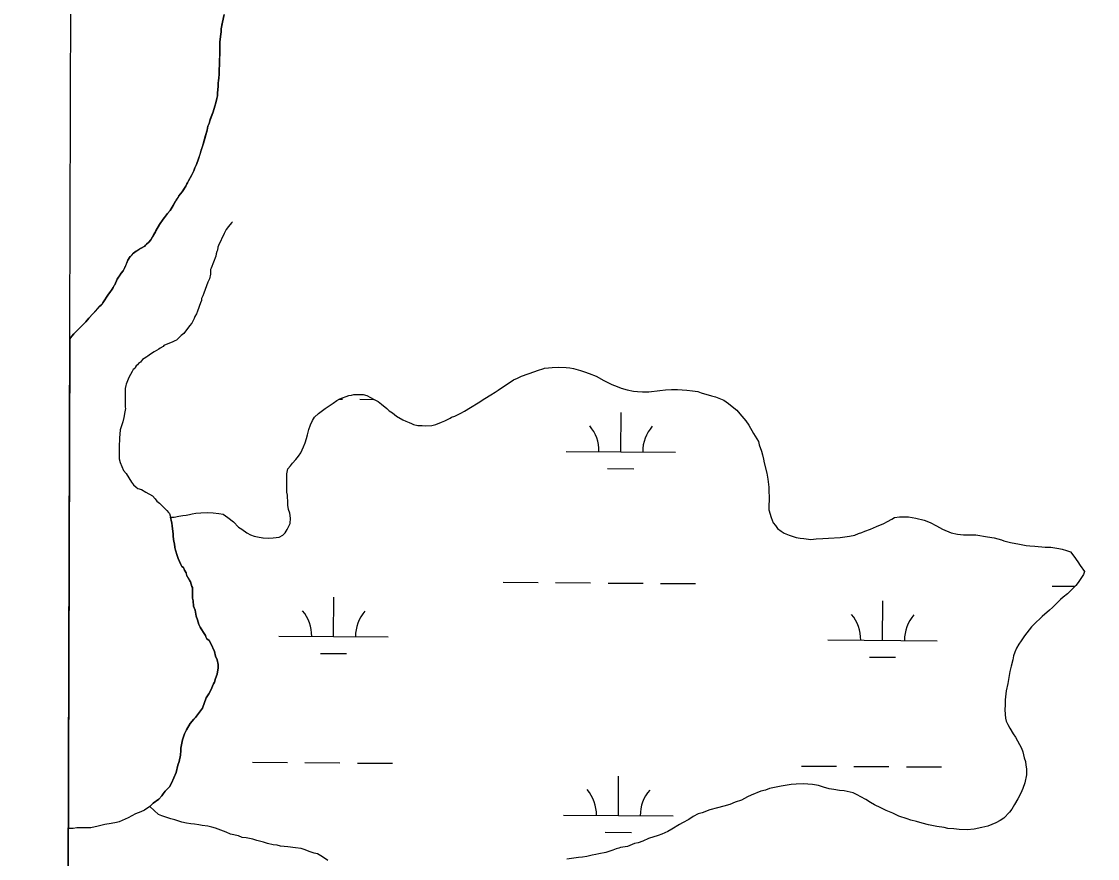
# Model space of a CAD drawing. Extents: x 3172231 to 3210228, y 940198 to 965780.
# Drawn here: x 3176487 to 3177470, y 960446 to 961211 of the extents above; entities that cross this region are included whole.
import ezdxf

# ---------------------------------------------------------------- set-up
doc = ezdxf.new("R2010")
doc.units = 0
for name, color, linetype in [('V-GRID-FRAM', 7, 'Continuous'), ('V-SITE-VEGE', 7, 'Continuous'), ('V-TOPO-SHOR', 7, 'Continuous'), ('V-WETL-SWMP', 7, 'Continuous')]:
    doc.layers.add(name, color=color, linetype=linetype)

msp = doc.modelspace()

# ---------------------------------------------------------------- linework, layer by layer
at = {"layer": 'V-GRID-FRAM'}
msp.add_lwpolyline([(3176539.592, 963919.479), (3207827.662, 963842.116), (3207790.623, 945652.442), (3176486.679, 945729.845), (3176539.592, 963919.479)], dxfattribs=at)
at = {"layer": 'V-SITE-VEGE'}
for p, q in [((3176671.962, 961217.808), (3176670.318, 961210.926)), ((3176670.318, 961210.926), (3176669.296, 961204.879)), ((3176668.485, 961197.793), (3176668.081, 961192.58)), ((3176669.095, 961201.96), (3176668.485, 961197.793)), ((3176669.296, 961204.879), (3176669.095, 961201.96)), ((3176668.081, 961192.58), (3176668.114, 961183.203)), ((3176668.114, 961183.203), (3176667.721, 961175.91)), ((3176667.721, 961175.91), (3176667.729, 961172.991)), ((3176667.729, 961172.991), (3176667.334, 961166.321)), ((3176667.334, 961166.321), (3176667.346, 961162.571)), ((3176666.742, 961156.734), (3176666.535, 961155.692)), ((3176666.936, 961160.277), (3176666.742, 961156.734)), ((3176667.346, 961162.571), (3176666.936, 961160.277)), ((3176666.336, 961152.356), (3176665.73, 961145.894)), ((3176666.535, 961155.692), (3176666.336, 961152.356)), ((3176664.3, 961136.928), (3176663.268, 961134.008)), ((3176665.331, 961141.1), (3176664.3, 961136.928)), ((3176665.738, 961143.603), (3176665.331, 961141.1)), ((3176665.73, 961145.894), (3176665.738, 961143.603)), ((3176661.826, 961128.793), (3176658.728, 961120.45)), ((3176663.268, 961134.008), (3176661.826, 961128.793)), ((3176658.109, 961118.154), (3176657.075, 961115.651)), ((3176658.728, 961120.45), (3176658.109, 961118.154)), ((3176656.254, 961112.104), (3176652.957, 961100.218)), ((3176657.075, 961115.651), (3176656.254, 961112.104)), ((3176652.957, 961100.218), (3176650.894, 961093.75)), ((3176650.894, 961093.75), (3176648.627, 961085.824)), ((3176645.111, 961077.477), (3176644.079, 961074.974)), ((3176646.768, 961080.608), (3176645.111, 961077.477)), ((3176648.627, 961085.824), (3176646.768, 961080.608)), ((3176642.008, 961070.591), (3176639.315, 961065.582)), ((3176644.079, 961074.974), (3176642.008, 961070.591)), ((3176636.829, 961060.779), (3176633.511, 961055.768)), ((3176637.865, 961062.866), (3176636.829, 961060.779)), ((3176638.277, 961063.911), (3176637.865, 961062.866)), ((3176639.315, 961065.582), (3176638.277, 961063.911)), ((3176628.116, 961048.041), (3176625.423, 961043.031)), ((3176630.605, 961052.008), (3176628.116, 961048.041)), ((3176633.511, 961055.768), (3176630.605, 961052.008)), ((3176622.519, 961038.645), (3176620.029, 961035.72)), ((3176625.423, 961043.031), (3176622.519, 961038.645)), ((3176616.084, 961030.707), (3176612.767, 961025.904)), ((3176620.029, 961035.72), (3176616.084, 961030.707)), ((3176609.039, 961019.015), (3176606.551, 961014.423)), ((3176609.451, 961020.057), (3176609.039, 961019.015)), ((3176612.767, 961025.904), (3176609.451, 961020.057)), ((3176603.024, 961009.616), (3176600.946, 961007.941)), ((3176604.894, 961011.707), (3176603.024, 961009.616)), ((3176606.551, 961014.423), (3176604.894, 961011.707)), ((3176589.094, 960999.571), (3176586.395, 960996.644)), ((3176591.379, 961001.453), (3176589.094, 960999.571)), ((3176592.629, 961002.082), (3176591.379, 961001.453)), ((3176595.541, 961003.968), (3176592.629, 961002.082)), ((3176599.285, 961006.065), (3176595.541, 961003.968)), ((3176599.907, 961006.901), (3176599.285, 961006.065)), ((3176600.946, 961007.941), (3176599.907, 961006.901)), ((3176583.904, 960993.093), (3176581.217, 960986.417)), ((3176585.979, 960996.435), (3176583.904, 960993.093)), ((3176586.395, 960996.644), (3176585.979, 960996.435)), ((3176577.899, 960981.405), (3176574.166, 960975.765)), ((3176579.558, 960983.494), (3176577.899, 960981.405)), ((3176581.217, 960986.417), (3176579.558, 960983.494)), ((3176571.266, 960969.924), (3176570.439, 960968.253)), ((3176571.891, 960970.757), (3176571.266, 960969.924)), ((3176574.166, 960975.765), (3176571.891, 960970.757)), ((3176566.291, 960961.99), (3176560.899, 960954.052)), ((3176567.537, 960963.657), (3176566.291, 960961.99)), ((3176569.402, 960966.58), (3176567.537, 960963.657)), ((3176570.439, 960968.253), (3176569.402, 960966.58)), ((3176557.993, 960950.71), (3176551.97, 960944.021)), ((3176560.276, 960953.007), (3176557.993, 960950.71)), ((3176560.899, 960954.052), (3176560.276, 960953.007)), ((3176548.23, 960940.259), (3176545.324, 960936.705)), ((3176551.97, 960944.021), (3176548.23, 960940.259)), ((3176545.324, 960936.705), (3176534.523, 960925.837)), ((3176530.87, 960921.18), (3176529.301, 960381.71)), ((3176532.655, 960923.539), (3176530.87, 960921.18)), ((3176534.523, 960925.837), (3176532.655, 960923.539))]:
    msp.add_line(p, q, dxfattribs=at)
at = {"layer": 'V-TOPO-SHOR'}
for points in [[(3176668.104, 961186.121), (3176668.083, 961192.58), (3176668.485, 961197.793), (3176669.095, 961201.96), (3176669.296, 961204.879), (3176670.113, 961209.466), (3176670.318, 961210.926), (3176671.962, 961217.808)], [(3176530.87, 960921.16), (3176531.41, 960921.866), (3176532.655, 960923.539), (3176534.523, 960925.837), (3176536.393, 960927.717), (3176539.301, 960930.643), (3176542.209, 960933.572), (3176544.495, 960935.87), (3176545.324, 960936.705), (3176548.23, 960940.259), (3176551.97, 960944.021), (3176554.669, 960946.947), (3176556.123, 960948.619), (3176557.993, 960950.71), (3176559.447, 960952.172), (3176560.276, 960953.007), (3176560.899, 960954.052), (3176566.291, 960961.988), (3176567.537, 960963.659), (3176569.402, 960966.582), (3176570.439, 960968.253), (3176571.266, 960969.924), (3176571.891, 960970.757), (3176574.166, 960975.767), (3176576.861, 960979.736), (3176577.899, 960981.405), (3176579.558, 960983.494), (3176581.217, 960986.417), (3176581.631, 960987.461), (3176583.904, 960993.093), (3176585.979, 960996.435), (3176586.395, 960996.644), (3176587.433, 960997.691), (3176589.094, 960999.571), (3176590.341, 961000.615), (3176591.379, 961001.453), (3176592.629, 961002.082), (3176594.292, 961003.13), (3176595.541, 961003.968), (3176599.285, 961006.063), (3176599.907, 961006.899), (3176600.946, 961007.943), (3176603.024, 961009.616), (3176604.892, 961011.707), (3176606.551, 961014.423), (3176608.001, 961017.134), (3176609.037, 961019.015), (3176609.451, 961020.057), (3176612.767, 961025.904), (3176616.084, 961030.707), (3176618.577, 961033.84), (3176620.029, 961035.72), (3176622.519, 961038.645), (3176625.423, 961043.031), (3176627.496, 961046.787), (3176628.116, 961048.041), (3176629.153, 961049.712), (3176630.605, 961052.008), (3176633.511, 961055.768), (3176635.583, 961058.901), (3176636.829, 961060.779), (3176637.865, 961062.866), (3176638.277, 961063.911), (3176639.315, 961065.582), (3176642.008, 961070.591), (3176644.076, 961074.974), (3176645.111, 961077.477), (3176646.147, 961079.566), (3176646.768, 961080.608), (3176648.627, 961085.824), (3176649.864, 961089.996), (3176650.894, 961093.75), (3176651.72, 961096.253), (3176652.957, 961100.218), (3176653.368, 961101.678), (3176654.81, 961107.099), (3176656.254, 961112.104), (3176657.075, 961115.651), (3176658.109, 961118.154), (3176658.728, 961120.45), (3176659.553, 961122.744), (3176661.826, 961128.793), (3176663.268, 961134.008), (3176664.3, 961136.928), (3176665.331, 961141.1), (3176665.738, 961143.603), (3176665.73, 961145.894), (3176666.336, 961152.356), (3176666.535, 961155.692), (3176666.74, 961156.734), (3176666.936, 961160.277), (3176667.346, 961162.571), (3176667.334, 961166.321), (3176667.729, 961172.991), (3176667.721, 961175.91), (3176667.913, 961180.493), (3176668.114, 961183.203), (3176668.104, 961186.121)], [(3176679.648, 961028.353), (3176678.684, 961027.383), (3176675.796, 961023.989), (3176673.871, 961021.083), (3176672.429, 961018.662), (3176671.948, 961017.696), (3176666.666, 961006.561), (3176666.189, 961005.109), (3176665.714, 961002.207), (3176665.232, 961001.24), (3176664.757, 960998.821), (3176664.28, 960996.886), (3176659.967, 960985.755), (3176659.486, 960984.786), (3176659.494, 960982.37), (3176659.5, 960980.436), (3176658.548, 960976.082), (3176657.106, 960973.178), (3176653.272, 960963.016), (3176652.311, 960960.595), (3176651.353, 960958.177), (3176651.359, 960956.243), (3176650.399, 960954.306), (3176647.523, 960946.562), (3176646.565, 960944.144), (3176645.123, 960941.723), (3176644.646, 960939.788), (3176642.241, 960935.429), (3176640.316, 960933.007), (3176635.02, 960926.224), (3176632.61, 960924.28), (3176630.683, 960922.343), (3176628.274, 960919.918), (3176626.824, 960919.428), (3176624.895, 960918.458), (3176616.689, 960915.048), (3176616.209, 960914.079), (3176613.313, 960912.619), (3176612.351, 960911.65), (3176609.936, 960910.675), (3176608.007, 960909.219), (3176604.63, 960907.276), (3176602.219, 960905.334), (3176601.255, 960904.847), (3176598.842, 960903.391), (3176597.394, 960902.418), (3176595.469, 960899.995), (3176593.54, 960898.539), (3176592.577, 960897.568), (3176591.613, 960896.599), (3176590.65, 960895.145), (3176590.171, 960894.179), (3176588.723, 960893.208), (3176587.763, 960891.271), (3176584.879, 960885.944), (3176582.483, 960879.652), (3176582.004, 960878.686), (3176581.529, 960875.784), (3176581.535, 960874.334), (3176581.547, 960869.984), (3176581.563, 960865.148), (3176581.584, 960858.865), (3176581.588, 960857.415), (3176581.113, 960854.513), (3176580.165, 960849.194), (3176579.208, 960845.324), (3176576.816, 960838.066), (3176576.357, 960830.33), (3176576.361, 960828.88), (3176575.892, 960824.047), (3176575.925, 960813.895), (3176575.933, 960811.478), (3176576.91, 960808.099), (3176579.835, 960800.857), (3176582.26, 960797.966), (3176584.689, 960794.105), (3176587.118, 960790.247), (3176589.059, 960787.836), (3176591.484, 960785.428), (3176592.938, 960784.465), (3176596.323, 960783.509), (3176600.198, 960781.105), (3176606.492, 960777.742), (3176608.918, 960774.85), (3176610.375, 960772.921), (3176612.797, 960770.994), (3176613.766, 960770.031), (3176615.708, 960768.104), (3176619.586, 960764.249), (3176621.043, 960762.32), (3176622.011, 960761.358), (3176622.503, 960759.424), (3176623.973, 960752.662), (3176624.465, 960750.247), (3176625.456, 960742.516), (3176625.462, 960740.583), (3176625.96, 960735.752), (3176626.449, 960733.818), (3176626.945, 960730.437), (3176627.434, 960728.022), (3176628.901, 960723.193)], [(3176628.901, 960723.193), (3176629.878, 960720.295), (3176632.311, 960714.987), (3176633.284, 960713.058), (3176634.736, 960712.095), (3176635.71, 960709.681), (3176637.169, 960707.27), (3176637.658, 960704.853), (3176640.574, 960700.028), (3176641.062, 960699.064), (3176642.524, 960694.72), (3176643.012, 960693.753), (3176643.02, 960691.337), (3176643.032, 960687.47), (3176643.042, 960684.087), (3176643.534, 960681.67), (3176644.031, 960676.839), (3176645.496, 960672.976), (3176646.479, 960667.664), (3176647.456, 960664.282), (3176648.92, 960659.937), (3176649.895, 960657.524), (3176650.866, 960656.076), (3176653.78, 960651.736), (3176654.753, 960649.805), (3176655.238, 960648.841), (3176656.213, 960646.909), (3176658.15, 960645.465), (3176659.609, 960642.572), (3176663.014, 960635.332), (3176663.995, 960630.984), (3176665.458, 960627.605), (3176666.437, 960623.259), (3176666.447, 960620.357), (3176665.499, 960614.555), (3176664.061, 960610.682), (3176663.104, 960607.297), (3176662.144, 960605.845), (3176659.744, 960600.037), (3176657.823, 960596.645), (3176655.416, 960592.772), (3176652.064, 960583.577), (3176645.807, 960574.857), (3176644.361, 960573.402), (3176640.99, 960569.526), (3176637.625, 960563.713), (3176635.704, 960559.841), (3176633.787, 960554.518), (3176632.364, 960546.778), (3176632.368, 960544.845), (3176631.899, 960540.493), (3176630.951, 960534.691), (3176629.511, 960531.304), (3176628.084, 960524.531), (3176623.764, 960514.85), (3176621.841, 960511.461), (3176617.987, 960507.582), (3176616.062, 960505.159), (3176615.101, 960503.222), (3176612.21, 960500.313), (3176606.905, 960496.428), (3176604.014, 960493.52), (3176599.193, 960490.121), (3176595.813, 960488.66), (3176590.984, 960486.711), (3176584.23, 960483.307), (3176576.026, 960479.414), (3176573.609, 960478.922), (3176568.78, 960477.939), (3176562.982, 960476.954), (3176556.703, 960475.486), (3176549.94, 960474.013), (3176539.79, 960473.98), (3176537.374, 960473.972), (3176533.99, 960473.479), (3176530.607, 960473.468), (3176529.568, 960473.465)]]:
    msp.add_lwpolyline(points, dxfattribs=at)
at = {"layer": 'V-WETL-SWMP'}
for p, q in [((3176777.09, 960866.101), (3176780.049, 960866.081)), ((3176796.048, 960865.972), (3176808.912, 960865.885)), ((3177034.571, 960817.918), (3177034.815, 960853.917)), ((3176984.572, 960818.258), (3177084.569, 960817.577)), ((3177022.466, 960802.569), (3177046.465, 960802.405)), ((3176926.912, 960698.578), (3176958.912, 960698.36)), ((3176974.911, 960698.251), (3177006.911, 960698.033)), ((3177022.91, 960697.924), (3177054.909, 960697.706)), ((3177070.909, 960697.597), (3177102.908, 960697.38)), ((3177428.808, 960695.161), (3177449.721, 960695.019)), ((3176771.979, 960648.889), (3176772.224, 960684.888)), ((3177273.875, 960645.473), (3177274.12, 960681.472)), ((3176721.98, 960649.23), (3176821.978, 960648.549)), ((3177223.876, 960645.813), (3177323.874, 960645.133)), ((3176759.874, 960633.541), (3176783.874, 960633.377)), ((3177261.77, 960630.124), (3177285.77, 960629.961)), ((3176697.788, 960533.961), (3176729.787, 960533.743)), ((3176745.787, 960533.634), (3176777.786, 960533.416)), ((3176793.785, 960533.307), (3176825.785, 960533.089)), ((3177199.684, 960530.544), (3177231.683, 960530.326)), ((3177247.682, 960530.217), (3177279.682, 960530)), ((3177295.681, 960529.891), (3177327.68, 960529.673)), ((3177032.308, 960485.253), (3177032.553, 960521.252)), ((3176982.309, 960485.593), (3177082.307, 960484.912)), ((3177020.203, 960469.904), (3177044.203, 960469.74))]:
    msp.add_line(p, q, dxfattribs=at)
for points in [[(3176915.748, 960869.928), (3176919.786, 960872.447), (3176922.358, 960874.249), (3176928.233, 960878.212), (3176933.373, 960881.451), (3176936.312, 960883.615), (3176939.979, 960885.407), (3176943.645, 960887.199), (3176956.094, 960891.468), (3176958.291, 960892.178), (3176964.147, 960893.951), (3176964.88, 960894.309), (3176968.534, 960894.642), (3176971.822, 960894.977), (3176977.665, 960895.29), (3176984.597, 960894.863), (3176987.882, 960894.833), (3176991.16, 960894.074), (3176997.714, 960892.19), (3177001.354, 960891.062), (3177005.721, 960889.563), (3177011.903, 960886.953), (3177019.17, 960883.237), (3177026.437, 960879.522), (3177031.166, 960877.654), (3177034.803, 960876.162), (3177040.265, 960874.653), (3177046.095, 960873.505), (3177049.741, 960873.107), (3177054.483, 960872.7), (3177060.323, 960872.648), (3177070.191, 960874.019), (3177075.308, 960874.704), (3177080.786, 960875.019), (3177086.261, 960874.97), (3177095.014, 960874.162), (3177100.121, 960873.751), (3177104.859, 960872.979), (3177108.134, 960871.854), (3177117.601, 960869.214), (3177121.241, 960868.086), (3177124.152, 960866.965), (3177128.88, 960865.098), (3177132.869, 960862.142), (3177137.943, 960858.081), (3177140.478, 960855.868), (3177143.369, 960852.557), (3177148.788, 960846.303), (3177151.672, 960842.262), (3177155.984, 960834.558), (3177160.298, 960827.219), (3177161.002, 960824.292), (3177163.14, 960818.433), (3177164.205, 960815.138), (3177164.899, 960811.116), (3177165.6, 960807.825), (3177168.07, 960798.312), (3177169.116, 960792.827), (3177169.78, 960785.521), (3177169.744, 960781.506), (3177170.067, 960776.758), (3177170.037, 960773.473), (3177170.001, 960769.458), (3177169.959, 960764.713), (3177172.087, 960757.758), (3177173.869, 960752.997), (3177176.036, 960750.422), (3177177.838, 960747.851), (3177181.1, 960745.266), (3177184.004, 960743.415), (3177188.367, 960741.551), (3177194.921, 960739.667), (3177198.565, 960738.904), (3177201.846, 960738.51), (3177208.41, 960737.721), (3177213.161, 960738.409), (3177219.369, 960738.718), (3177224.483, 960739.037), (3177235.074, 960739.672), (3177243.479, 960740.692), (3177248.598, 960741.741), (3177251.897, 960743.172), (3177254.826, 960744.241), (3177257.756, 960745.31), (3177262.882, 960747.089), (3177268.38, 960749.595), (3177274.976, 960752.456), (3177278.278, 960754.251), (3177282.312, 960756.405), (3177284.88, 960757.842), (3177289.267, 960758.533), (3177297.662, 960758.458), (3177304.222, 960757.304), (3177311.87, 960755.41), (3177317.326, 960753.171), (3177323.14, 960750.199), (3177328.588, 960747.23), (3177336.589, 960743.873), (3177342.419, 960742.726), (3177347.887, 960741.947), (3177351.537, 960741.914)], [(3176627.435, 960728.022), (3176626.944, 960730.437), (3176626.45, 960733.819), (3176625.96, 960735.751), (3176625.462, 960740.583), (3176625.456, 960742.517), (3176624.464, 960750.247), (3176623.973, 960752.662), (3176622.756, 960758.257), (3176626.377, 960758.268), (3176630.399, 960758.962), (3176634.055, 960759.659), (3176637.344, 960759.995), (3176640.27, 960760.698), (3176642.828, 960761.04), (3176646.12, 960761.741), (3176650.503, 960762.067), (3176656.711, 960762.376), (3176661.818, 960761.965), (3176666.925, 960761.555), (3176670.933, 960760.789), (3176675.287, 960757.829), (3176680.361, 960753.769), (3176685.063, 960748.981), (3176687.967, 960747.13), (3176692.682, 960743.803), (3176695.951, 960741.948), (3176699.226, 960740.824), (3176702.505, 960740.064), (3176707.243, 960739.292), (3176707.608, 960739.289), (3176712.715, 960738.878), (3176716.733, 960739.207), (3176722.214, 960739.888), (3176725.516, 960741.683), (3176727.725, 960743.854), (3176729.576, 960746.757), (3176732.181, 960752.209), (3176732.591, 960757.316), (3176731.901, 960761.702), (3176730.835, 960764.997), (3176730.141, 960769.019), (3176730.157, 960770.844), (3176729.858, 960778.147), (3176729.154, 960781.073), (3176729.203, 960786.548), (3176729.249, 960791.658), (3176729.304, 960797.863), (3176730.074, 960802.237), (3176732.655, 960805.134), (3176734.503, 960807.672), (3176737.452, 960810.931), (3176740.033, 960813.828), (3176741.888, 960817.097), (3176744.492, 960822.549), (3176745.984, 960826.186), (3176747.115, 960830.191), (3176748.24, 960833.466), (3176749.377, 960838.201), (3176750.876, 960842.568), (3176752.737, 960846.567), (3176754.589, 960849.47), (3176758.271, 960853.088), (3176764.15, 960857.415), (3176771.496, 960862.46), (3176774.804, 960864.985), (3176777.737, 960866.419), (3176785.793, 960869.267), (3176788.351, 960869.609), (3176790.548, 960870.32), (3176795.293, 960870.277), (3176798.943, 960870.244), (3176802.221, 960869.485), (3176809.124, 960865.773), (3176812.757, 960863.915), (3176815.654, 960861.334), (3176820.731, 960857.638), (3176822.902, 960855.429), (3176825.805, 960853.578), (3176829.429, 960850.625), (3176835.24, 960847.288), (3176838.147, 960845.801), (3176841.057, 960844.68), (3176843.24, 960843.931), (3176845.055, 960842.819), (3176849.064, 960842.053), (3176853.079, 960842.017), (3176856.361, 960841.623), (3176861.839, 960841.939), (3176865.499, 960843.001), (3176870.628, 960845.145), (3176873.558, 960846.214), (3176878.691, 960848.723), (3176879.792, 960849.444), (3176882.722, 960850.512), (3176888.223, 960853.383), (3176891.524, 960855.179), (3176897.029, 960858.415), (3176904.003, 960862.733), (3176910.244, 960866.692), (3176915.748, 960869.928)], [(3177351.537, 960741.914), (3177359.202, 960741.845), (3177369.774, 960740.291), (3177375.969, 960739.14), (3177382.523, 960737.256), (3177384.706, 960736.506), (3177390.898, 960734.991), (3177398.915, 960733.459), (3177405.11, 960732.308), (3177408.392, 960731.914), (3177413.133, 960731.506), (3177422.617, 960730.691), (3177427.727, 960730.646), (3177435.017, 960729.485), (3177437.93, 960728.729), (3177441.936, 960727.598), (3177445.576, 960726.47), (3177448.825, 960722.426), (3177452.429, 960717.283), (3177454.589, 960713.979), (3177458.555, 960708.468), (3177457.434, 960705.558), (3177452.624, 960698.3), (3177450.411, 960695.765), (3177446.725, 960691.783), (3177443.042, 960688.165), (3177438.998, 960684.916), (3177436.423, 960682.749), (3177433.845, 960680.217), (3177431.636, 960678.047), (3177429.058, 960675.515), (3177426.48, 960672.983), (3177419.858, 960667.202), (3177417.648, 960665.031), (3177414.337, 960662.141), (3177412.127, 960659.97), (3177409.918, 960657.8), (3177403.638, 960649.461), (3177400.678, 960645.107), (3177398.459, 960641.842), (3177396.236, 960638.211), (3177394.744, 960634.574), (3177393.619, 960631.299), (3177392.857, 960627.656), (3177391.344, 960621.829), (3177390.207, 960617.094), (3177388.284, 960606.16), (3177386.761, 960599.238), (3177385.96, 960591.215), (3177385.914, 960586.105), (3177385.513, 960582.093), (3177385.839, 960577.71), (3177386.174, 960574.422), (3177386.878, 960571.495), (3177388.312, 960568.562), (3177390.107, 960565.261), (3177393.346, 960560.122), (3177395.507, 960556.817), (3177400.894, 960546.913), (3177401.959, 960543.618), (3177403.37, 960538.13), (3177404.436, 960534.835), (3177404.768, 960531.182), (3177405.469, 960527.891), (3177405.419, 960522.416), (3177403.894, 960515.129), (3177402.023, 960510.035), (3177400.159, 960505.672), (3177397.558, 960500.585), (3177394.593, 960495.501), (3177391.998, 960491.144), (3177389.782, 960488.243), (3177384.623, 960482.814), (3177381.319, 960480.654), (3177377.284, 960478.5), (3177369.958, 960475.645), (3177364.47, 960474.234), (3177357.522, 960472.836), (3177351.31, 960472.162), (3177344.014, 960472.592), (3177338.907, 960473.003), (3177333.435, 960473.417), (3177330.157, 960474.177), (3177323.597, 960475.33), (3177318.858, 960476.103), (3177315.945, 960476.859), (3177310.118, 960478.371), (3177305.021, 960479.877), (3177299.556, 960481.021), (3177296.281, 960482.146), (3177288.639, 960484.769), (3177283.187, 960487.373), (3177277.005, 960489.984), (3177272.279, 960492.216), (3177266.466, 960495.189), (3177262.832, 960497.046), (3177258.478, 960500.006), (3177254.118, 960502.235), (3177250.484, 960504.093), (3177246.851, 960505.95), (3177238.837, 960507.847)], [(3176730.261, 960456.555), (3176723.333, 960457.348), (3176720.419, 960458.104), (3176716.773, 960458.501), (3176711.673, 960459.642), (3176708.033, 960460.77), (3176701.841, 960462.285), (3176698.204, 960463.778), (3176692.009, 960464.929), (3176688.362, 960465.326), (3176685.09, 960466.816), (3176677.803, 960468.341), (3176673.805, 960470.202), (3176663.979, 960473.576), (3176660.704, 960474.7), (3176657.061, 960475.463), (3176651.957, 960476.238), (3176648.675, 960476.633), (3176644.667, 960477.399), (3176641.385, 960477.793), (3176637.374, 960478.194), (3176633.368, 960479.325), (3176626.815, 960481.209), (3176624.266, 960481.962), (3176623.175, 960482.337), (3176614.803, 960484.967), (3176611.893, 960486.088), (3176603.928, 960493.46), (3176606.905, 960496.429), (3176612.21, 960500.313), (3176615.101, 960503.222), (3176616.061, 960505.159), (3176617.987, 960507.582), (3176621.841, 960511.461), (3176623.764, 960514.85), (3176628.083, 960524.531), (3176629.512, 960531.303), (3176630.951, 960534.691), (3176631.899, 960540.494), (3176632.369, 960544.846), (3176632.363, 960546.779), (3176633.788, 960554.518), (3176635.705, 960559.841), (3176637.626, 960563.714), (3176640.991, 960569.525), (3176644.362, 960573.402), (3176645.807, 960574.857), (3176652.063, 960583.577), (3176655.417, 960592.772), (3176657.822, 960596.646), (3176659.744, 960600.036), (3176662.143, 960605.844), (3176663.105, 960607.297), (3176664.061, 960610.683), (3176665.498, 960614.555), (3176666.447, 960620.358), (3176666.437, 960623.258), (3176665.457, 960627.605), (3176663.996, 960630.984), (3176663.015, 960635.331), (3176659.609, 960642.571), (3176658.15, 960645.466), (3176656.212, 960646.91), (3176655.239, 960648.84), (3176654.752, 960649.806), (3176653.779, 960651.736), (3176650.865, 960656.077), (3176649.894, 960657.524), (3176648.92, 960659.937), (3176647.456, 960664.283), (3176646.478, 960667.663), (3176645.495, 960672.977), (3176644.032, 960676.839), (3176643.534, 960681.671), (3176643.043, 960684.087), (3176643.032, 960687.47), (3176643.019, 960691.337), (3176643.012, 960693.754), (3176642.525, 960694.719), (3176641.061, 960699.064), (3176640.575, 960700.029), (3176637.659, 960704.854), (3176637.168, 960707.269), (3176635.711, 960709.681), (3176634.736, 960712.095), (3176633.283, 960713.057), (3176632.31, 960714.987), (3176629.877, 960720.296), (3176628.901, 960723.193), (3176627.435, 960728.022)], [(3177238.837, 960507.847), (3177234.46, 960508.251), (3177229.357, 960509.027), (3177224.984, 960509.796), (3177219.887, 960511.302), (3177215.155, 960512.805), (3177209.686, 960513.584), (3177205.675, 960513.985), (3177201.663, 960514.386), (3177194.725, 960514.083), (3177190.342, 960513.757), (3177186.685, 960513.06), (3177181.2, 960512.014), (3177173.522, 960510.623), (3177170.596, 960509.919), (3177166.933, 960508.492), (3177162.543, 960507.436), (3177153.75, 960503.864), (3177150.452, 960502.434), (3177144.948, 960499.198), (3177139.092, 960497.425), (3177134.327, 960495.278), (3177128.839, 960493.867), (3177122.986, 960492.459), (3177116.031, 960490.331), (3177109.074, 960487.838), (3177105.414, 960486.776), (3177100.646, 960484.264), (3177096.608, 960481.745), (3177091.104, 960478.509), (3177088.171, 960477.075), (3177081.196, 960472.757), (3177077.527, 960470.6), (3177072.029, 960468.094), (3177068.734, 960467.028), (3177059.948, 960464.187), (3177054.815, 960461.678), (3177050.422, 960460.257), (3177047.131, 960459.556), (3177040.538, 960457.06), (3177034.323, 960456.021), (3177032.857, 960455.304), (3177030.298, 960454.962), (3177027.365, 960453.528), (3177020.776, 960451.397), (3177014.561, 960450.358), (3177011.635, 960449.654), (3177008.343, 960448.953), (3177003.588, 960447.901), (3176999.567, 960447.207), (3176995.913, 960446.874), (3176985.315, 960445.509)], [(3176766.653, 960444.183), (3176761.938, 960447.511), (3176757.215, 960450.108), (3176754.302, 960450.865), (3176749.57, 960452.367), (3176745.933, 960453.86), (3176742.293, 960454.988), (3176737.19, 960455.763), (3176730.261, 960456.555)]]:
    msp.add_lwpolyline(points, dxfattribs=at)
for centre, start, end in [((3176979.332, 960818.769), 358.83817, 40.381828), ((3177089.815, 960818.016), 138.838158, 180.381816), ((3176716.741, 960649.74), 358.83817, 40.381828), ((3176827.224, 960648.988), 138.838158, 180.381816), ((3177218.637, 960646.324), 358.83817, 40.381828), ((3177329.12, 960645.572), 138.838158, 180.381816), ((3176977.069, 960486.104), 358.83817, 40.381828), ((3177087.553, 960485.351), 138.838158, 180.381816)]:
    msp.add_arc(centre, 35.246, start, end, dxfattribs=at)

doc.saveas('drawing.dxf')
